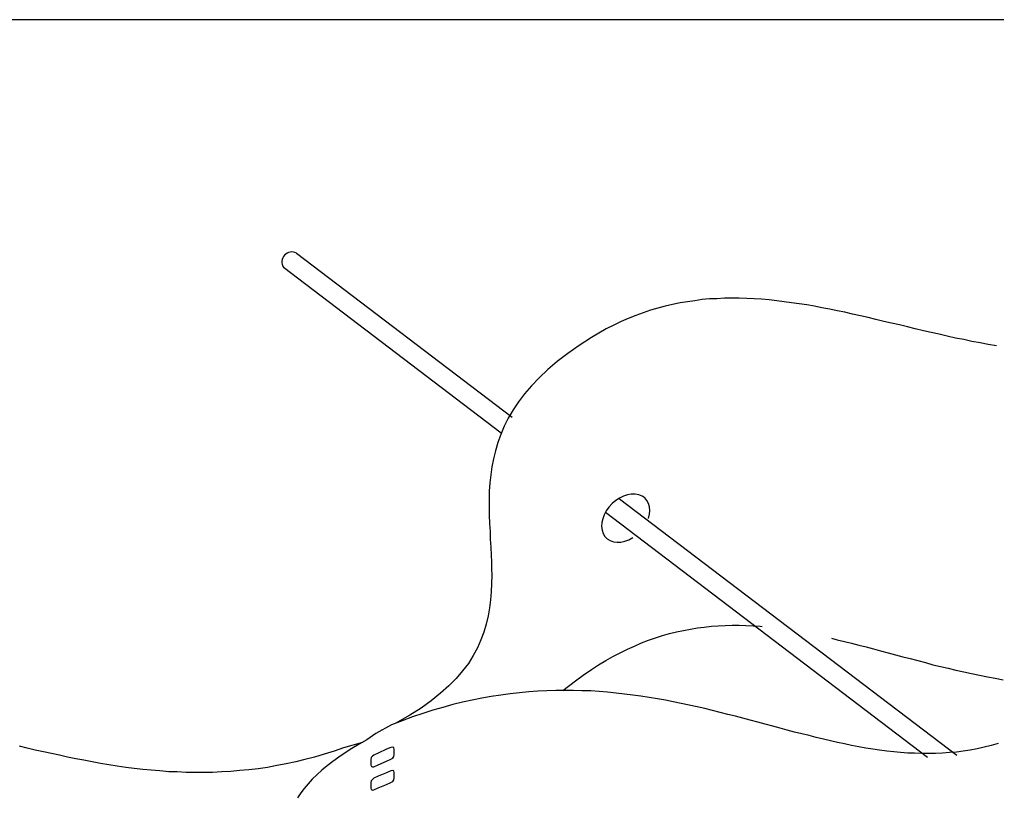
# Model space of a CAD drawing. Extents: x 638850 to 644908, y 297188 to 298900.
# Drawn here: x 639017.2 to 639077, y 297991.2 to 298038.5 of the extents above; entities that cross this region are included whole.
import ezdxf

# ---------------------------------------------------------------- set-up
doc = ezdxf.new("R2010")
doc.units = 0
for name, color, linetype in [('1', 7, 'Continuous'), ('16', 7, 'Continuous'), ('2', 7, 'Continuous')]:
    doc.layers.add(name, color=color, linetype=linetype)

msp = doc.modelspace()

# ---------------------------------------------------------------- linework, layer by layer
at = {"layer": '1'}
for p, q in [((638890.439, 298038.53), (639676.439, 298038.53)), ((639034.146, 298024.247), (639047.342, 298014.215)), ((639033.345, 298023.374), (639046.672, 298013.242)), ((639053.92, 298009.213), (639074.559, 297993.522)), ((639053.055, 298008.389), (639072.775, 297993.396))]:
    msp.add_line(p, q, dxfattribs=at)
msp.add_arc((639033.872, 298023.694), 0.617, 63.71687, 211.2583, dxfattribs=at)
msp.add_ellipse((639054.297, 298008.03), major_axis=(-1.203, -1.196), ratio=0.717222, start_param=2.18443, end_param=7.533439, dxfattribs=at)
at = {"layer": '16'}
for points in [[(639039.925, 297993.285), (639040.033, 297993.347), (639040.095, 297993.455), (639040.125, 297993.563), (639040.125, 297993.563), (639040.125, 297993.639), (639040.125, 297993.809), (639040.125, 297993.887), (639040.125, 297993.887), (639040.095, 297993.979), (639040.033, 297994.011), (639039.925, 297993.995), (639039.925, 297993.995), (639039.66, 297993.887), (639039.153, 297993.655), (639038.888, 297993.531), (639038.888, 297993.531), (639038.796, 297993.469), (639038.721, 297993.377), (639038.704, 297993.269), (639038.704, 297993.269), (639038.704, 297993.177), (639038.704, 297993.023), (639038.704, 297992.929), (639038.704, 297992.929), (639038.721, 297992.853), (639038.796, 297992.804), (639038.888, 297992.821), (639038.888, 297992.821), (639039.153, 297992.945), (639039.66, 297993.161), (639039.925, 297993.285), (639039.925, 297993.285), (639039.925, 297993.285)], [(639039.925, 297991.849), (639040.033, 297991.924), (639040.095, 297992.019), (639040.125, 297992.127), (639040.125, 297992.127), (639040.125, 297992.218), (639040.125, 297992.372), (639040.125, 297992.467), (639040.125, 297992.467), (639040.095, 297992.542), (639040.033, 297992.588), (639039.925, 297992.575), (639039.925, 297992.575), (639039.66, 297992.451), (639039.153, 297992.235), (639038.888, 297992.11), (639038.888, 297992.11), (639038.796, 297992.048), (639038.721, 297991.957), (639038.704, 297991.849), (639038.704, 297991.849), (639038.704, 297991.754), (639038.704, 297991.6), (639038.704, 297991.508), (639038.704, 297991.508), (639038.721, 297991.43), (639038.796, 297991.384), (639038.888, 297991.4), (639038.888, 297991.4), (639039.153, 297991.525), (639039.66, 297991.741), (639039.925, 297991.849), (639039.925, 297991.849), (639039.925, 297991.849)]]:
    msp.add_lwpolyline(points, dxfattribs=at)
at = {"layer": '2'}
for p, q in [((639048.914, 297997.44), (639048.358, 297997.393)), ((639049.468, 297997.472), (639048.914, 297997.44)), ((639050.01, 297997.487), (639049.468, 297997.472)), ((639050.55, 297997.487), (639050.01, 297997.487)), ((639051.092, 297997.487), (639050.55, 297997.487)), ((639051.616, 297997.472), (639051.092, 297997.487)), ((639052.156, 297997.454), (639051.616, 297997.472)), ((639052.681, 297997.424), (639052.156, 297997.454)), ((639053.191, 297997.379), (639052.681, 297997.424)), ((639044.896, 297996.898), (639044.311, 297996.761)), ((639045.485, 297997.008), (639044.896, 297996.898)), ((639046.07, 297997.114), (639045.485, 297997.008)), ((639046.66, 297997.206), (639046.07, 297997.114)), ((639047.229, 297997.285), (639046.66, 297997.206)), ((639047.785, 297997.346), (639047.229, 297997.285)), ((639048.358, 297997.393), (639047.785, 297997.346)), ((639053.718, 297997.33), (639053.191, 297997.379)), ((639054.226, 297997.269), (639053.718, 297997.33)), ((639054.735, 297997.206), (639054.226, 297997.269)), ((639055.23, 297997.13), (639054.735, 297997.206)), ((639055.738, 297997.053), (639055.23, 297997.13)), ((639056.233, 297996.977), (639055.738, 297997.053)), ((639056.728, 297996.884), (639056.233, 297996.977)), ((639057.205, 297996.79), (639056.728, 297996.884)), ((639042.488, 297996.279), (639041.869, 297996.081)), ((639043.107, 297996.45), (639042.488, 297996.279)), ((639043.708, 297996.621), (639043.107, 297996.45)), ((639044.311, 297996.761), (639043.708, 297996.621)), ((639057.7, 297996.698), (639057.205, 297996.79)), ((639058.18, 297996.59), (639057.7, 297996.698)), ((639058.659, 297996.482), (639058.18, 297996.59)), ((639059.136, 297996.374), (639058.659, 297996.482)), ((639059.599, 297996.263), (639059.136, 297996.374)), ((639060.079, 297996.142), (639059.599, 297996.263)), ((639040.618, 297995.636), (639039.97, 297995.384)), ((639041.237, 297995.865), (639040.618, 297995.636)), ((639041.869, 297996.081), (639041.237, 297995.865)), ((639060.542, 297996.018), (639060.079, 297996.142)), ((639061.008, 297995.91), (639060.542, 297996.018)), ((639061.469, 297995.786), (639061.008, 297995.91)), ((639061.917, 297995.665), (639061.469, 297995.786)), ((639062.38, 297995.541), (639061.917, 297995.665)), ((639039.97, 297995.384), (639039.009, 297994.847)), ((639039.34, 297995.125), (639039.34, 297995.125)), ((639062.83, 297995.415), (639062.38, 297995.541)), ((639063.292, 297995.291), (639062.83, 297995.415)), ((639063.739, 297995.186), (639063.292, 297995.291)), ((639064.187, 297995.062), (639063.739, 297995.186)), ((639064.619, 297994.938), (639064.187, 297995.062)), ((639038.45, 297994.46), (639037.987, 297994.199)), ((639039.009, 297994.847), (639038.45, 297994.46)), ((639039.47, 297994.955), (639039.47, 297994.955)), ((639065.067, 297994.83), (639064.619, 297994.938)), ((639065.517, 297994.722), (639065.067, 297994.83)), ((639065.949, 297994.614), (639065.517, 297994.722)), ((639066.397, 297994.504), (639065.949, 297994.614)), ((639066.829, 297994.396), (639066.397, 297994.504)), ((639037.539, 297993.936), (639037.123, 297993.672)), ((639037.987, 297994.199), (639037.539, 297993.936)), ((639067.261, 297994.304), (639066.829, 297994.396)), ((639067.693, 297994.211), (639067.261, 297994.304)), ((639036.736, 297993.409), (639036.367, 297993.148)), ((639037.123, 297993.672), (639036.736, 297993.409)), ((639034.89, 297993.084), (639034.89, 297993.084)), ((639036.025, 297992.869), (639035.701, 297992.608)), ((639036.367, 297993.148), (639036.025, 297992.869)), ((639035.114, 297992.052), (639034.868, 297991.773)), ((639035.393, 297992.329), (639035.114, 297992.052)), ((639035.701, 297992.608), (639035.393, 297992.329)), ((639034.621, 297991.497), (639034.405, 297991.218)), ((639034.868, 297991.773), (639034.621, 297991.497)), ((639034.405, 297991.218), (639034.202, 297990.923))]:
    msp.add_line(p, q, dxfattribs=at)
for points in [[(639076.987, 298018.565), (639076.481, 298018.644), (639075.986, 298018.752), (639075.475, 298018.844), (639074.983, 298018.952), (639074.472, 298019.047), (639073.977, 298019.155), (639073.484, 298019.276), (639072.989, 298019.384), (639072.512, 298019.495), (639072.017, 298019.616), (639071.538, 298019.724), (639071.043, 298019.848), (639070.566, 298019.956), (639070.087, 298020.064), (639069.61, 298020.188), (639069.128, 298020.296), (639068.667, 298020.404), (639068.185, 298020.512), (639067.708, 298020.62), (639067.245, 298020.712), (639066.781, 298020.806), (639066.302, 298020.899), (639065.841, 298020.991), (639065.375, 298021.07), (639064.912, 298021.144), (639064.45, 298021.207), (639063.985, 298021.268), (639063.537, 298021.331), (639063.076, 298021.38), (639062.61, 298021.425), (639062.162, 298021.454), (639061.701, 298021.47), (639061.237, 298021.484), (639060.787, 298021.484), (639060.34, 298021.484), (639059.878, 298021.454), (639059.431, 298021.439), (639058.983, 298021.394), (639058.517, 298021.331), (639058.069, 298021.268), (639057.624, 298021.193), (639057.16, 298021.099), (639056.71, 298020.991), (639056.263, 298020.869), (639055.815, 298020.746), (639055.367, 298020.59), (639054.906, 298020.422), (639054.456, 298020.235), (639054.008, 298020.05), (639053.56, 298019.832), (639053.099, 298019.603), (639052.651, 298019.337), (639052.201, 298019.076), (639052.201, 298019.076), (639051.445, 298018.581), (639050.75, 298018.104), (639050.102, 298017.609), (639049.528, 298017.116), (639049.006, 298016.619), (639048.525, 298016.124), (639048.109, 298015.631), (639047.74, 298015.136), (639047.4, 298014.646), (639047.105, 298014.151), (639046.86, 298013.658), (639046.644, 298013.147), (639046.473, 298012.652), (639046.32, 298012.155), (639046.194, 298011.662), (639046.104, 298011.167), (639046.041, 298010.675), (639045.978, 298010.18), (639045.946, 298009.685), (639045.946, 298009.194), (639045.933, 298008.699), (639045.946, 298008.204), (639045.962, 298007.709), (639045.996, 298007.214), (639046.009, 298006.737), (639046.041, 298006.242), (639046.07, 298005.763), (639046.07, 298005.763), (639046.086, 298005.347), (639046.086, 298004.944), (639046.104, 298004.546), (639046.104, 298004.546), (639046.086, 298004.035), (639046.07, 298003.524)], [(639046.07, 298003.524), (639046.024, 298003.029), (639045.962, 298002.535), (639045.886, 298002.041), (639045.762, 298001.547), (639045.622, 298001.053), (639045.438, 298000.575), (639045.222, 298000.094), (639044.958, 297999.616), (639044.666, 297999.139), (639044.31, 297998.69), (639043.924, 297998.226), (639043.475, 297997.764), (639042.968, 297997.316), (639042.395, 297996.852), (639041.777, 297996.403), (639041.083, 297995.971), (639040.324, 297995.539), (639040.187, 297995.467)], [(639050.451, 297997.487), (639051.214, 297998.072), (639051.693, 297998.412), (639052.201, 297998.77), (639052.201, 297998.77), (639052.633, 297999.044), (639053.083, 297999.31), (639053.515, 297999.555), (639053.963, 297999.787), (639054.395, 298000.003), (639054.827, 298000.203), (639055.261, 298000.39), (639055.693, 298000.559), (639056.125, 298000.714), (639056.544, 298000.838), (639056.976, 298000.961), (639057.408, 298001.069), (639057.84, 298001.162), (639058.256, 298001.238), (639058.69, 298001.315), (639059.107, 298001.362), (639059.539, 298001.409), (639059.955, 298001.441), (639060.389, 298001.456), (639060.805, 298001.472), (639061.237, 298001.472), (639061.651, 298001.456), (639062.088, 298001.441), (639062.52, 298001.409), (639062.643, 298001.395)], [(639066.899, 298000.677), (639067.245, 298000.592), (639067.693, 298000.482), (639068.125, 298000.374), (639068.572, 298000.266), (639069.004, 298000.145), (639069.452, 298000.032), (639069.9, 297999.908), (639070.35, 297999.787), (639070.798, 297999.663), (639071.259, 297999.539), (639071.707, 297999.431), (639072.172, 297999.31), (639072.636, 297999.186), (639073.097, 297999.06), (639073.563, 297998.952), (639074.04, 297998.844), (639074.503, 297998.736), (639074.983, 297998.628), (639075.462, 297998.52), (639075.941, 297998.412), (639076.434, 297998.322), (639076.913, 297998.228), (639077.406, 297998.135)], [(639038.184, 297994.311), (639037.028, 297993.967), (639036.443, 297993.767), (639035.84, 297993.58), (639035.251, 297993.409), (639034.666, 297993.256), (639034.097, 297993.119), (639033.507, 297992.995), (639032.936, 297992.887), (639032.366, 297992.775), (639031.795, 297992.7), (639031.237, 297992.624), (639030.681, 297992.579), (639030.125, 297992.529), (639029.572, 297992.5), (639029.014, 297992.469), (639028.472, 297992.469), (639027.932, 297992.469), (639027.392, 297992.469), (639026.852, 297992.5), (639026.327, 297992.516), (639025.785, 297992.563), (639025.261, 297992.608), (639024.734, 297992.653), (639024.212, 297992.716), (639023.702, 297992.775), (639023.177, 297992.853), (639022.667, 297992.932), (639022.156, 297993.024), (639021.647, 297993.119), (639021.137, 297993.211), (639020.642, 297993.301), (639020.135, 297993.409), (639019.64, 297993.522), (639019.145, 297993.625), (639018.653, 297993.733), (639018.158, 297993.841), (639017.66, 297993.954), (639017.183, 297994.075)], [(639077.082, 297994.245), (639076.663, 297994.119), (639076.231, 297994.009), (639075.799, 297993.917), (639075.385, 297993.842), (639074.953, 297993.779), (639074.535, 297993.719), (639074.103, 297993.685), (639073.687, 297993.656), (639073.255, 297993.624), (639072.836, 297993.624), (639072.404, 297993.624), (639071.972, 297993.64), (639071.554, 297993.656), (639071.122, 297993.685), (639070.703, 297993.734), (639070.271, 297993.779), (639069.839, 297993.827), (639069.423, 297993.887), (639068.991, 297993.964), (639068.557, 297994.043), (639068.125, 297994.119), (639067.693, 297994.211)]]:
    msp.add_lwpolyline(points, dxfattribs=at)

doc.saveas('drawing.dxf')
